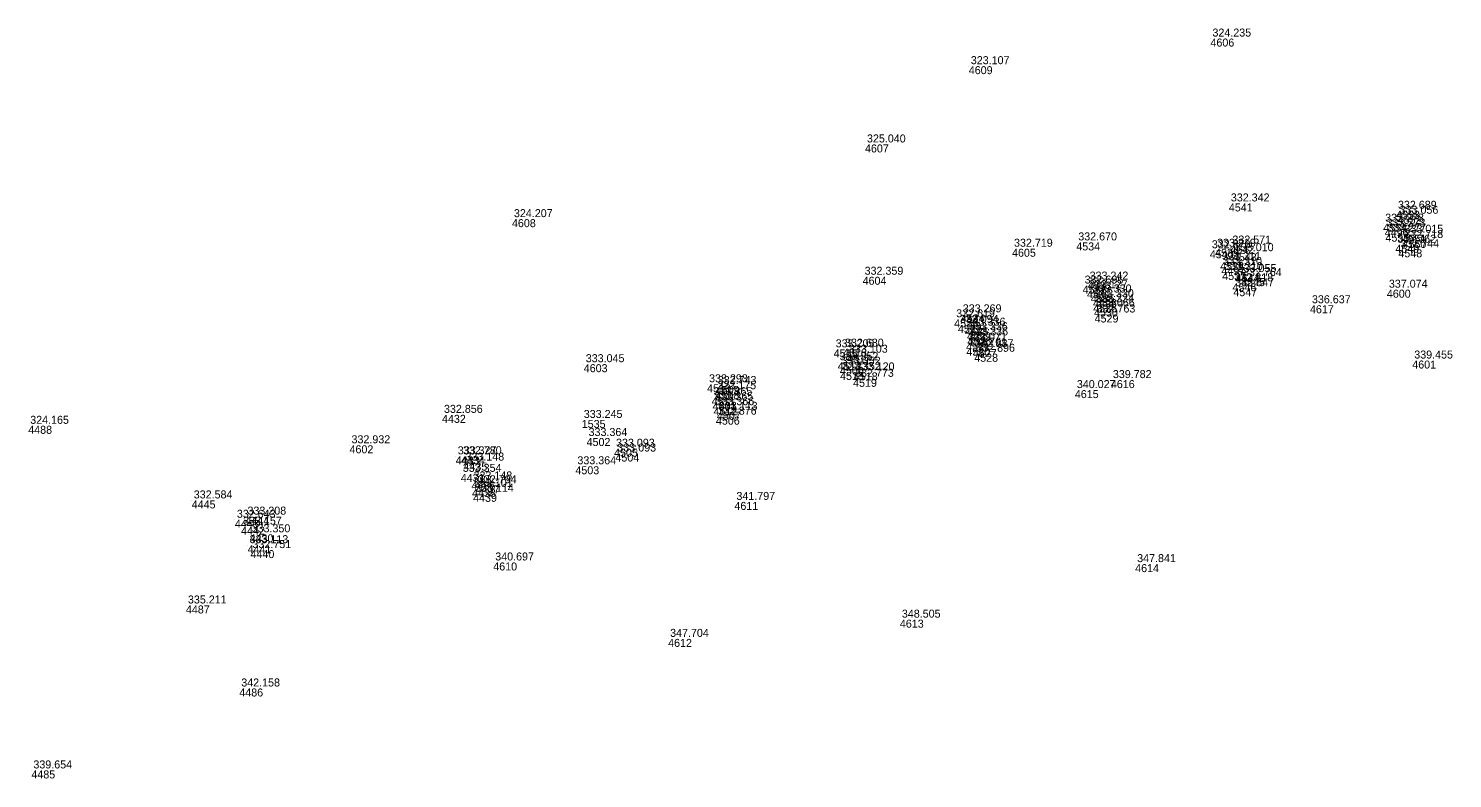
# Model space of a CAD drawing. Extents: x -829398 to -819400, y -1074439 to -1067977.
# Drawn here: x -828355.2 to -828141.7, y -1070353.4 to -1070240.8 of the extents above; entities that cross this region are included whole.
import ezdxf

# ---------------------------------------------------------------- set-up
doc = ezdxf.new("R2010")
doc.units = 0
doc.layers.add('Vrstva 60', color=7, linetype='Continuous')
doc.layers.add('Vrstva 61', color=7, linetype='Continuous')

msp = doc.modelspace()

# ---------------------------------------------------------------- linework, layer by layer
at = {"layer": 'Vrstva 60'}
for p, q in [((-828178.012, -1070242.329), (-828178.012, -1070242.329)), ((-828214.245, -1070246.472), (-828214.245, -1070246.472)), ((-828229.808, -1070258.221), (-828229.808, -1070258.221)), ((-828175.255, -1070267.072), (-828175.255, -1070267.072)), ((-828150.198, -1070268.175), (-828150.198, -1070268.175)), ((-828282.739, -1070269.433), (-828282.739, -1070269.433)), ((-828152.113, -1070270.116), (-828152.113, -1070270.116)), ((-828149.949, -1070268.924), (-828149.949, -1070268.924)), ((-828151.891, -1070270.846), (-828151.891, -1070270.846)), ((-828151.775, -1070271.611), (-828151.775, -1070271.611)), ((-828149.223, -1070272.567), (-828149.223, -1070272.567)), ((-828149.213, -1070271.768), (-828149.213, -1070271.768)), ((-828207.763, -1070273.873), (-828207.763, -1070273.873)), ((-828198.129, -1070272.924), (-828198.129, -1070272.924)), ((-828178.107, -1070274.101), (-828178.107, -1070274.101)), ((-828177.322, -1070273.873), (-828177.322, -1070273.873)), ((-828175.023, -1070273.395), (-828175.023, -1070273.395)), ((-828174.647, -1070274.546), (-828174.647, -1070274.546)), ((-828150.29, -1070273.273), (-828150.29, -1070273.273)), ((-828149.835, -1070273.962), (-828149.835, -1070273.962)), ((-828176.554, -1070275.878), (-828176.554, -1070275.878)), ((-828176.393, -1070276.609), (-828176.393, -1070276.609)), ((-828230.164, -1070278.076), (-828230.164, -1070278.076)), ((-828196.427, -1070278.802), (-828196.427, -1070278.802)), ((-828176.251, -1070277.368), (-828176.251, -1070277.368)), ((-828174.71, -1070279.053), (-828174.71, -1070279.053)), ((-828174.22, -1070277.674), (-828174.22, -1070277.674)), ((-828173.428, -1070278.288), (-828173.428, -1070278.288)), ((-828197.178, -1070279.401), (-828197.178, -1070279.401)), ((-828196.522, -1070280.091), (-828196.522, -1070280.091)), ((-828195.942, -1070280.736), (-828195.942, -1070280.736)), ((-828195.611, -1070281.435), (-828195.611, -1070281.435)), ((-828174.58, -1070279.793), (-828174.58, -1070279.793)), ((-828151.562, -1070280.019), (-828151.562, -1070280.019)), ((-828195.586, -1070282.204), (-828195.586, -1070282.204)), ((-828195.469, -1070282.844), (-828195.469, -1070282.844)), ((-828163.094, -1070282.356), (-828163.094, -1070282.356)), ((-828216.434, -1070284.468), (-828216.434, -1070284.468)), ((-828215.877, -1070285.299), (-828215.877, -1070285.299)), ((-828215.447, -1070283.721), (-828215.447, -1070283.721)), ((-828195.377, -1070283.74), (-828195.377, -1070283.74)), ((-828214.844, -1070285.715), (-828214.844, -1070285.715)), ((-828214.513, -1070286.394), (-828214.513, -1070286.394)), ((-828214.456, -1070287.181), (-828214.456, -1070287.181)), ((-828234.507, -1070288.97), (-828234.507, -1070288.97)), ((-828233.104, -1070288.867), (-828233.104, -1070288.867)), ((-828232.507, -1070289.776), (-828232.507, -1070289.776)), ((-828214.643, -1070287.947), (-828214.643, -1070287.947)), ((-828214.603, -1070288.722), (-828214.603, -1070288.722)), ((-828213.645, -1070288.945), (-828213.645, -1070288.945)), ((-828213.426, -1070289.637), (-828213.426, -1070289.637)), ((-828271.973, -1070291.201), (-828271.973, -1070291.201)), ((-828233.903, -1070290.906), (-828233.903, -1070290.906)), ((-828233.569, -1070291.579), (-828233.569, -1070291.579)), ((-828147.753, -1070290.654), (-828147.753, -1070290.654)), ((-828253.485, -1070294.218), (-828253.485, -1070294.218)), ((-828233.54, -1070292.364), (-828233.54, -1070292.364)), ((-828231.595, -1070293.395), (-828231.595, -1070293.395)), ((-828231.481, -1070292.432), (-828231.481, -1070292.432)), ((-828192.942, -1070293.586), (-828192.942, -1070293.586)), ((-828252.797, -1070296.159), (-828252.797, -1070296.159)), ((-828252.231, -1070295.267), (-828252.231, -1070295.267)), ((-828252.178, -1070294.475), (-828252.178, -1070294.475)), ((-828198.343, -1070295.087), (-828198.343, -1070295.087)), ((-828252.665, -1070296.912), (-828252.665, -1070296.912)), ((-828252.515, -1070297.663), (-828252.515, -1070297.663)), ((-828252.013, -1070298.35), (-828252.013, -1070298.35)), ((-828293.229, -1070298.804), (-828293.229, -1070298.804)), ((-828272.273, -1070299.57), (-828272.273, -1070299.57)), ((-828252.16, -1070299.074), (-828252.16, -1070299.074)), ((-828271.548, -1070302.277), (-828271.548, -1070302.277)), ((-828307.093, -1070303.373), (-828307.093, -1070303.373)), ((-828267.432, -1070303.889), (-828267.432, -1070303.889)), ((-828267.227, -1070304.611), (-828267.227, -1070304.611)), ((-828291.166, -1070305.027), (-828291.166, -1070305.027)), ((-828290.386, -1070305.021), (-828290.386, -1070305.021)), ((-828290.005, -1070305.965), (-828290.005, -1070305.965)), ((-828273.225, -1070306.52), (-828273.225, -1070306.52)), ((-828290.406, -1070307.657), (-828290.406, -1070307.657)), ((-828288.797, -1070308.8), (-828288.797, -1070308.8)), ((-828288.728, -1070309.931), (-828288.728, -1070309.931)), ((-828288.561, -1070310.652), (-828288.561, -1070310.652)), ((-828288.15, -1070309.373), (-828288.15, -1070309.373)), ((-828330.749, -1070311.648), (-828330.749, -1070311.648)), ((-828249.383, -1070311.873), (-828249.383, -1070311.873)), ((-828324.279, -1070314.549), (-828324.279, -1070314.549)), ((-828323.348, -1070315.587), (-828323.348, -1070315.587)), ((-828322.691, -1070314.076), (-828322.691, -1070314.076)), ((-828322.07, -1070316.734), (-828322.07, -1070316.734)), ((-828322.374, -1070318.363), (-828322.374, -1070318.363)), ((-828321.935, -1070319.102), (-828321.935, -1070319.102)), ((-828285.541, -1070320.958), (-828285.541, -1070320.958)), ((-828189.299, -1070321.207), (-828189.299, -1070321.207)), ((-828331.621, -1070327.414), (-828331.621, -1070327.414)), ((-828224.577, -1070329.54), (-828224.577, -1070329.54)), ((-828259.323, -1070332.427), (-828259.323, -1070332.427)), ((-828323.618, -1070339.872), (-828323.618, -1070339.872)), ((-828354.791, -1070352.172), (-828354.791, -1070352.172))]:
    msp.add_line(p, q, dxfattribs=at)

# ---------------------------------------------------------------- texts
for s, p in [('4606', (-828178.012, -1070243.529)), ('4609', (-828214.245, -1070247.672)), ('4607', (-828229.808, -1070259.421)), ('4541', (-828175.255, -1070268.272)), ('4553', (-828150.198, -1070269.375)), ('4608', (-828282.739, -1070270.633)), ('4554', (-828152.113, -1070271.316)), ('4552', (-828149.949, -1070270.124)), ('4496', (-828151.891, -1070272.046)), ('4555', (-828151.775, -1070272.811)), ('4550', (-828149.223, -1070273.767)), ('4551', (-828149.213, -1070272.968)), ('4605', (-828207.763, -1070275.073)), ('4534', (-828198.129, -1070274.124)), ('4540', (-828178.107, -1070275.301)), ('4539', (-828177.322, -1070275.073)), ('4542', (-828175.023, -1070274.595)), ('4543', (-828174.647, -1070275.746)), ('4549', (-828150.29, -1070274.473)), ('4548', (-828149.835, -1070275.162)), ('4538', (-828176.554, -1070277.078)), ('4497', (-828176.393, -1070277.809)), ('4604', (-828230.164, -1070279.276)), ('4533', (-828196.427, -1070280.002)), ('4537', (-828176.251, -1070278.568)), ('4546', (-828174.71, -1070280.253)), ('4544', (-828174.22, -1070278.874)), ('4545', (-828173.428, -1070279.488)), ('4532', (-828197.178, -1070280.601)), ('4531', (-828196.522, -1070281.291)), ('4535', (-828195.942, -1070281.936)), ('4498', (-828195.611, -1070282.635)), ('4547', (-828174.58, -1070280.993)), ('4600', (-828151.562, -1070281.219)), ('4536', (-828195.586, -1070283.404)), ('4530', (-828195.469, -1070284.044)), ('4617', (-828163.094, -1070283.556)), ('4523', (-828216.434, -1070285.668)), ('4522', (-828215.877, -1070286.499)), ('4524', (-828215.447, -1070284.921)), ('4525', (-828214.844, -1070286.915)), ('4529', (-828195.377, -1070284.94)), ('4499', (-828214.513, -1070287.594)), ('4526', (-828214.456, -1070288.381)), ('4515', (-828234.507, -1070290.17)), ('4516', (-828233.104, -1070290.067)), ('4517', (-828232.507, -1070290.976)), ('4521', (-828214.643, -1070289.147)), ('4520', (-828214.603, -1070289.922)), ('4527', (-828213.645, -1070290.145)), ('4528', (-828213.426, -1070290.837)), ('4603', (-828271.973, -1070292.401)), ('4514', (-828233.903, -1070292.106)), ('4500', (-828233.569, -1070292.779)), ('4601', (-828147.753, -1070291.854)), ('4510', (-828253.485, -1070295.418)), ('4513', (-828233.54, -1070293.564)), ('4519', (-828231.595, -1070294.595)), ('4518', (-828231.481, -1070293.632)), ('4616', (-828192.942, -1070294.786)), ('4511', (-828252.797, -1070297.359)), ('4508', (-828252.231, -1070296.467)), ('4509', (-828252.178, -1070295.675)), ('4615', (-828198.343, -1070296.287)), ('4501', (-828252.665, -1070298.112)), ('4512', (-828252.515, -1070298.863)), ('4507', (-828252.013, -1070299.55)), ('4488', (-828355.263, -1070301.649)), ('4432', (-828293.229, -1070300.004)), ('1535', (-828272.273, -1070300.77)), ('4506', (-828252.16, -1070300.274)), ('4502', (-828271.548, -1070303.477)), ('4602', (-828307.093, -1070304.573)), ('4505', (-828267.432, -1070305.089)), ('4504', (-828267.227, -1070305.811)), ('4433', (-828291.166, -1070306.227)), ('4434', (-828290.386, -1070306.221)), ('4435', (-828290.005, -1070307.165)), ('4503', (-828273.225, -1070307.72)), ('4431', (-828290.406, -1070308.857)), ('4436', (-828288.797, -1070310)), ('4438', (-828288.728, -1070311.131)), ('4439', (-828288.561, -1070311.852)), ('4437', (-828288.15, -1070310.573)), ('4445', (-828330.749, -1070312.848)), ('4611', (-828249.383, -1070313.073)), ('4443', (-828324.279, -1070315.749)), ('4442', (-828323.348, -1070316.787)), ('4444', (-828322.691, -1070315.276)), ('4430', (-828322.07, -1070317.934)), ('4441', (-828322.374, -1070319.563)), ('4440', (-828321.935, -1070320.302)), ('4610', (-828285.541, -1070322.158)), ('4614', (-828189.299, -1070322.407)), ('4487', (-828331.621, -1070328.614)), ('4613', (-828224.577, -1070330.74)), ('4612', (-828259.323, -1070333.627)), ('4486', (-828323.618, -1070341.072)), ('4485', (-828354.791, -1070353.372))]:
    msp.add_text(s, height=1.2, dxfattribs=at).set_placement(p)
at = {"layer": 'Vrstva 61'}
for s, p in [('324.235', (-828177.712, -1070242.029)), ('323.107', (-828213.945, -1070246.172)), ('325.040', (-828229.508, -1070257.921)), ('332.342', (-828174.955, -1070266.772)), ('324.207', (-828282.439, -1070269.133)), ('333.273', (-828151.813, -1070269.816)), ('332.689', (-828149.898, -1070267.875)), ('333.056', (-828149.649, -1070268.624)), ('333.273', (-828151.591, -1070270.546)), ('333.277', (-828151.475, -1070271.311)), ('333.015', (-828148.913, -1070271.468)), ('332.719', (-828207.463, -1070273.573)), ('332.670', (-828197.829, -1070272.624)), ('332.870', (-828177.807, -1070273.801)), ('333.219', (-828177.022, -1070273.573)), ('332.571', (-828174.723, -1070273.095)), ('332.762', (-828149.99, -1070272.973)), ('332.744', (-828149.535, -1070273.662)), ('332.718', (-828148.923, -1070272.267)), ('333.311', (-828176.254, -1070275.578)), ('333.010', (-828174.347, -1070274.246)), ('332.359', (-828229.864, -1070277.776)), ('333.310', (-828176.093, -1070276.309)), ('333.310', (-828175.951, -1070277.068)), ('333.055', (-828173.92, -1070277.374)), ('332.764', (-828173.128, -1070277.988)), ('332.695', (-828196.878, -1070279.101)), ('333.127', (-828196.222, -1070279.791)), ('333.242', (-828196.127, -1070278.502)), ('333.330', (-828195.642, -1070280.436)), ('332.818', (-828174.41, -1070278.753)), ('332.847', (-828174.28, -1070279.493)), ('337.074', (-828151.262, -1070279.719)), ('333.330', (-828195.311, -1070281.135)), ('333.334', (-828195.286, -1070281.904)), ('333.066', (-828195.169, -1070282.544)), ('336.637', (-828162.794, -1070282.056)), ('332.619', (-828216.134, -1070284.168)), ('333.269', (-828215.147, -1070283.421)), ('332.763', (-828195.077, -1070283.44)), ('333.094', (-828215.577, -1070284.999)), ('333.336', (-828214.544, -1070285.415)), ('333.336', (-828214.213, -1070286.094)), ('333.336', (-828214.156, -1070286.881)), ('333.205', (-828234.207, -1070288.67)), ('332.680', (-828232.804, -1070288.567)), ('333.071', (-828214.343, -1070287.647)), ('332.761', (-828214.303, -1070288.422)), ('332.887', (-828213.345, -1070288.645)), ('333.045', (-828271.673, -1070290.901)), ('333.352', (-828233.603, -1070290.606)), ('333.103', (-828232.207, -1070289.476)), ('332.896', (-828213.126, -1070289.337)), ('339.455', (-828147.453, -1070290.354)), ('333.352', (-828233.269, -1070291.279)), ('333.352', (-828233.24, -1070292.064)), ('332.773', (-828231.295, -1070293.095)), ('333.120', (-828231.181, -1070292.132)), ('339.782', (-828192.642, -1070293.286)), ('333.293', (-828253.185, -1070293.918)), ('333.175', (-828251.931, -1070294.967)), ('332.743', (-828251.878, -1070294.175)), ('340.027', (-828198.043, -1070294.787)), ('333.365', (-828252.497, -1070295.859)), ('333.365', (-828252.365, -1070296.612)), ('333.366', (-828252.215, -1070297.363)), ('332.856', (-828292.929, -1070298.504)), ('333.245', (-828271.973, -1070299.27)), ('332.876', (-828251.86, -1070298.774)), ('333.113', (-828251.713, -1070298.05)), ('324.165', (-828354.963, -1070300.149)), ('332.932', (-828306.793, -1070303.073)), ('333.364', (-828271.248, -1070301.977)), ('333.093', (-828267.132, -1070303.589)), ('333.327', (-828290.866, -1070304.727)), ('332.780', (-828290.086, -1070304.721)), ('333.148', (-828289.705, -1070305.665)), ('333.093', (-828266.927, -1070304.311)), ('333.354', (-828290.106, -1070307.357)), ('333.364', (-828272.925, -1070306.22)), ('333.148', (-828288.497, -1070308.5)), ('333.101', (-828288.428, -1070309.631)), ('333.114', (-828288.261, -1070310.352)), ('332.794', (-828287.85, -1070309.073)), ('332.584', (-828330.449, -1070311.348)), ('341.797', (-828249.083, -1070311.573)), ('332.643', (-828323.979, -1070314.249)), ('333.208', (-828322.391, -1070313.776)), ('333.157', (-828323.048, -1070315.287)), ('333.350', (-828321.77, -1070316.434)), ('333.113', (-828322.074, -1070318.063)), ('332.751', (-828321.635, -1070318.802)), ('340.697', (-828285.241, -1070320.658)), ('347.841', (-828188.999, -1070320.907)), ('335.211', (-828331.321, -1070327.114)), ('348.505', (-828224.277, -1070329.24)), ('347.704', (-828259.023, -1070332.127)), ('342.158', (-828323.318, -1070339.572)), ('339.654', (-828354.491, -1070351.872))]:
    msp.add_text(s, height=1.2, dxfattribs=at).set_placement(p)

doc.saveas('drawing.dxf')
